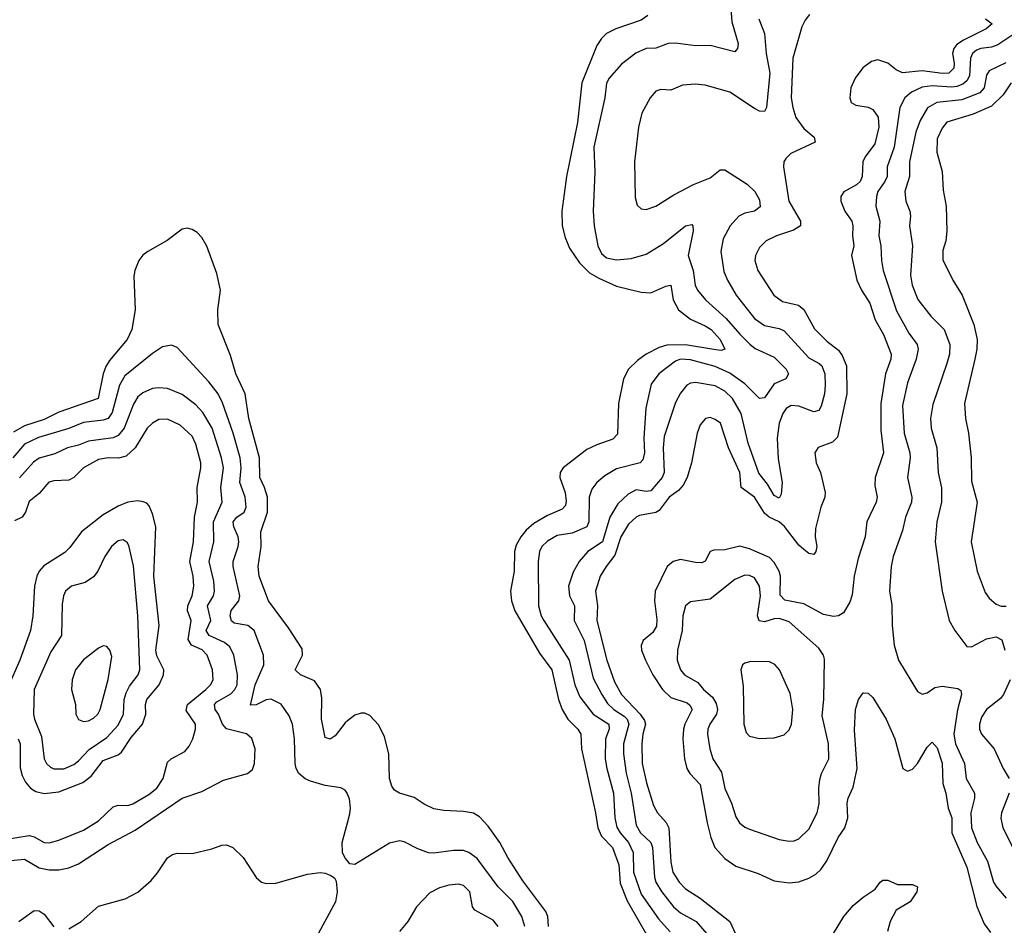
# Model space of a CAD drawing. Header units: inches. Extents: x 1649636 to 1815363, y 506543 to 641975.
# Tile 302 of 656: x 1678671 to 1682662, y 622175 to 625846. Entities that reach past the tile are written whole.
import ezdxf

# ---------------------------------------------------------------- set-up
doc = ezdxf.new("R2010")
doc.units = ezdxf.units.IN
doc.header["$MEASUREMENT"] = 0
doc.layers.add('B6672', color=7, linetype='Continuous')
doc.layers.add('B6682', color=7, linetype='Continuous')

msp = doc.modelspace()

# ---------------------------------------------------------------- linework, layer by layer
at = {"layer": 'B6672', "color": 5}
for points, elevation in [([(1680000, 623003.7), (1679990, 622995.9), (1679950, 622942.2), (1679930, 622928.7), (1679910, 622936.2), (1679894.5, 623010), (1679895.2, 623095.2), (1679889.8, 623130), (1679866.3, 623166.3), (1679809.6, 623190), (1679787.2, 623210), (1679816.8, 623270), (1679815.7, 623295.7), (1679760.8, 623380.8), (1679680.3, 623490), (1679641.6, 623590), (1679638.2, 623630), (1679650.4, 623710.4), (1679648.6, 623770), (1679676.1, 623850), (1679675.6, 623910), (1679663.7, 623950), (1679644.1, 623990), (1679643.2, 624070), (1679600.1, 624230), (1679584.4, 624330), (1679546.9, 624410), (1679525.4, 624485.4), (1679475.4, 624610), (1679474.4, 624670), (1679485, 624750), (1679470, 624817), (1679430, 624927.8), (1679410, 624963), (1679390, 624983.1), (1679370, 624995.4), (1679350, 625000.5), (1679330, 624997.6), (1679269.3, 624950.7), (1679190, 624906.9), (1679170, 624891.2), (1679154.3, 624870), (1679138, 624830), (1679134, 624806), (1679139.2, 624670), (1679126.1, 624590), (1679107.1, 624550), (1679035.1, 624464.9), (1679020, 624440), (1679009.2, 624410.8), (1678989.2, 624310), (1678830, 624254.6), (1678770, 624225.6), (1678690, 624199.2), (1678645.7, 624174.3)], 520), ([(1680000, 622706.8), (1679998.7, 622710), (1679990, 622722), (1679972.3, 622732.3), (1679910, 622741.2), (1679850, 622759.2), (1679828.7, 622768.7), (1679802.9, 622790), (1679791.9, 622810), (1679787.3, 622830), (1679784.6, 622930), (1679777.2, 622990), (1679763.9, 623023.9), (1679730.9, 623070.9), (1679690, 623091.9), (1679670, 623089.2), (1679630, 623067.9), (1679606.8, 623066.8), (1679626.1, 623150), (1679660.9, 623230), (1679659.2, 623270), (1679621.3, 623370), (1679595.4, 623390), (1679540, 623400), (1679529.3, 623409.3), (1679524.9, 623430), (1679528.6, 623451.4), (1679559, 623490), (1679562.9, 623510), (1679535.9, 623630), (1679536.7, 623650), (1679556.7, 623710), (1679559.2, 623730), (1679556.7, 623750), (1679538.5, 623790), (1679536.2, 623810), (1679551, 623829), (1679580.7, 623850), (1679589, 623870), (1679585, 623910), (1679563, 623970), (1679568.6, 624030), (1679564.4, 624070), (1679536.5, 624170), (1679492.7, 624292.7), (1679475, 624330), (1679438.2, 624378.2), (1679310, 624517.7), (1679286.2, 624526.2), (1679250, 624520.3), (1679210, 624493.5), (1679097.8, 624402.2), (1679075.2, 624364.8), (1679045.9, 624254.1), (1679030, 624229.9), (1679010, 624222.6), (1678930, 624213.4), (1678870.6, 624189.4), (1678747.3, 624152.7), (1678690, 624124.8), (1678643.3, 624070)], 540), ([(1678590, 622433.6), (1678690, 622443.3), (1678750, 622408.1), (1678790, 622400.1), (1678830, 622400.1), (1678870, 622407.9), (1678910, 622424.2), (1679030, 622502.5), (1679139.4, 622560.6), (1679330, 622690.3), (1679410, 622717.4), (1679497.3, 622762.8), (1679595.1, 622790), (1679614.3, 622805.7), (1679622.3, 622830), (1679625.3, 622890), (1679612.5, 622932.5), (1679591, 622951), (1679510, 622971.1), (1679493.2, 622990), (1679477, 623030), (1679463, 623050), (1679460.2, 623070), (1679470, 623080.5), (1679526.3, 623113.7), (1679543.8, 623130), (1679553.2, 623150), (1679554.6, 623190), (1679538.8, 623270), (1679523.5, 623303.5), (1679501.3, 623321.3), (1679439.1, 623350), (1679426.9, 623370), (1679445.4, 623410), (1679432.6, 623470), (1679456.2, 623510), (1679461.1, 623530), (1679458, 623570), (1679438.8, 623650), (1679458.5, 623730), (1679457.1, 623810), (1679491.8, 623890), (1679486.4, 623950), (1679496.7, 624030), (1679489.5, 624070), (1679451.5, 624190), (1679414.1, 624254.1), (1679384.8, 624284.8), (1679330, 624326.4), (1679270, 624351.3), (1679233.9, 624353.9), (1679210, 624350.5), (1679170, 624333.9), (1679150, 624316.8), (1679132.2, 624287.8), (1679094.7, 624190), (1679070, 624159.9), (1679049.3, 624150.7), (1678950, 624137.9), (1678910, 624121.2), (1678865.2, 624110), (1678813.8, 624086.2), (1678750, 624068.3), (1678727.4, 624052.6), (1678670.7, 623989.3)], 560), ([(1678610, 622522.4), (1678710, 622539.3), (1678730, 622533.3), (1678770, 622510.6), (1678790, 622508.6), (1678830, 622519.2), (1678930, 622560.1), (1678990, 622598.5), (1679050, 622654.8), (1679070, 622661.6), (1679110, 622660.4), (1679130, 622666.9), (1679194.9, 622705.1), (1679227.3, 622730), (1679252.4, 622770), (1679270, 622835.6), (1679285, 622850), (1679340.3, 622879.7), (1679358.7, 622901.3), (1679373.2, 622930), (1679384.2, 622970), (1679383.7, 622990), (1679345.9, 623045.9), (1679350.8, 623070), (1679425.6, 623130), (1679444.5, 623150), (1679454.9, 623170), (1679453.2, 623210), (1679430.9, 623270), (1679411.4, 623291.4), (1679367.6, 623310), (1679353.4, 623333.4), (1679366.6, 623410), (1679351.7, 623450), (1679353.3, 623470), (1679370.3, 623510), (1679377.3, 623550), (1679374.1, 623590), (1679360.8, 623650), (1679375.7, 623730), (1679379.3, 623830), (1679391.6, 623890), (1679389.9, 623950), (1679406, 624030), (1679405, 624050), (1679385.4, 624125.4), (1679370, 624157.8), (1679322.2, 624202.2), (1679270, 624227.4), (1679235, 624225), (1679208.9, 624211.1), (1679188.4, 624190), (1679138.5, 624110), (1679103.2, 624076.8), (1679071.9, 624068.1), (1679030, 624069.9), (1678990, 624063.1), (1678930.2, 624030), (1678890, 623989.9), (1678870, 623979.5), (1678810, 623977.3), (1678789.3, 623970.7), (1678750, 623925), (1678710, 623892.5), (1678694.3, 623850), (1678681.1, 623830), (1678650, 623814.5)], 580), ([(1678665.1, 622930), (1678672.5, 622910), (1678672.7, 622812.7), (1678681.3, 622781.3), (1678694.8, 622754.8), (1678715.5, 622730), (1678736.5, 622716.5), (1678770, 622709.6), (1678830, 622716.2), (1678926.7, 622753.3), (1678960.8, 622779.2), (1679010, 622842.7), (1679070, 622866.3), (1679083.7, 622876.3), (1679123.5, 622936.5), (1679169.3, 622990.7), (1679182.7, 623030), (1679180.8, 623070), (1679186.4, 623090), (1679235.8, 623150), (1679254.5, 623190), (1679255.9, 623210), (1679227.1, 623267.1), (1679223.4, 623290), (1679236.5, 623390), (1679215.3, 623590), (1679223.4, 623790), (1679210, 623842.4), (1679195.6, 623875.6), (1679185.9, 623885.9), (1679171.9, 623891.9), (1679150, 623895), (1679109.2, 623890.8), (1679070, 623874.1), (1679010, 623838.6), (1678921.6, 623770), (1678873.8, 623706.2), (1678853.6, 623686.4), (1678768.4, 623631.6), (1678750.1, 623610), (1678740.4, 623590), (1678731.7, 623550), (1678724.1, 623430), (1678715, 623370), (1678671.1, 623250), (1678628.9, 623151.1)], 620), ([(1680000, 622435.4), (1679990, 622446.6), (1679979.7, 622470), (1679977.8, 622510), (1680000, 622590.5)], 540), ([(1678870, 622160.3), (1678920.5, 622190), (1678990, 622251.8), (1679098, 622282), (1679150, 622308.5), (1679204.2, 622355.8), (1679230, 622386.7), (1679270, 622448.7), (1679290, 622462.3), (1679310, 622466.5), (1679370, 622466), (1679450, 622484.6), (1679490, 622498.9), (1679510, 622500.3), (1679535.3, 622490), (1679577, 622450), (1679629, 622369), (1679651.3, 622350), (1679670, 622344.4), (1679710, 622345.3), (1679838.2, 622381.8), (1679888.7, 622388.7), (1679910, 622386.4), (1679930, 622378), (1679946.6, 622366.6), (1679953.8, 622353.8), (1679957.4, 622310), (1679951.6, 622270), (1679864.9, 622110)], 540), ([(1678667.8, 622190), (1678730, 622234.3), (1678750, 622233.7), (1678770, 622219.3), (1678810, 622168.9)], 540)]:
    msp.add_lwpolyline(points, dxfattribs=dict(at, elevation=elevation))
for points, elevation in [([(1679090, 623737.2), (1679070, 623733.5), (1679042.6, 623710), (1679015.6, 623670), (1678987.7, 623610), (1678970, 623587.2), (1678936, 623564), (1678880.4, 623550), (1678857.2, 623530), (1678848.7, 623510), (1678843.7, 623476.3), (1678840.1, 623350), (1678796.7, 623283.3), (1678729.5, 623130), (1678727.2, 623030), (1678730.7, 623010), (1678759.7, 622939.7), (1678770.1, 622850), (1678780.2, 622830), (1678795.7, 622815.7), (1678810, 622809), (1678850, 622808.7), (1678890, 622826.5), (1678910, 622841.2), (1678952.1, 622887.9), (1679023.8, 622936.2), (1679070, 622985.6), (1679091.7, 623030), (1679094.9, 623090), (1679102.4, 623117.6), (1679116.1, 623143.9), (1679151.7, 623190), (1679158.5, 623210), (1679149.4, 623430), (1679131.8, 623631.8), (1679114, 623714), (1679106.6, 623726.6)], 640), ([(1679010, 623307.3), (1678990, 623298.7), (1678930, 623250.8), (1678897.5, 623210), (1678883.5, 623170), (1678881.1, 623130), (1678896.9, 623070), (1678898, 623030), (1678910, 623008.7), (1678930, 623000.8), (1678950, 623003.5), (1678970, 623013.8), (1678987.2, 623030), (1678997.8, 623050), (1679030, 623170.6), (1679044.8, 623264.7), (1679036.9, 623290), (1679024.8, 623304.8)], 660)]:
    msp.add_lwpolyline(points, close=True, dxfattribs=dict(at, elevation=elevation))
at = {"layer": 'B6682', "color": 5}
for points, elevation in [([(1681553.6, 625890), (1681558.3, 625838.3), (1681584.1, 625750), (1681581.5, 625730), (1681570, 625715.8), (1681470, 625741.5), (1681410, 625740.9), (1681330, 625750.9), (1681299.1, 625750), (1681250, 625731.3), (1681210, 625729.2), (1681169.2, 625710.8), (1681110, 625666.2), (1681060.2, 625610), (1681050, 625589.3), (1681042.5, 625530), (1680998, 625330), (1681001.9, 625230), (1680995.6, 625070), (1680999.8, 625010), (1681014.4, 624930), (1681030, 624898), (1681050, 624881.2), (1681090, 624872.8), (1681150, 624877.7), (1681210, 624896.3), (1681280.8, 624939.2), (1681370, 625010.2), (1681395.5, 625015.5), (1681400.3, 625010), (1681401.4, 624990), (1681381.4, 624890), (1681401.1, 624830), (1681409.7, 624769.7), (1681418.2, 624750), (1681451, 624711), (1681535.5, 624635.5), (1681590, 624570.9), (1681630.9, 624530.9), (1681653, 624513), (1681730, 624477.6), (1681777.8, 624430), (1681787.1, 624410), (1681777, 624390), (1681730, 624369.8), (1681690, 624312.8), (1681670, 624310.7), (1681609.9, 624370), (1681550, 624412.7), (1681490, 624440.1), (1681390, 624467.2), (1681350, 624469.5), (1681330, 624462.5), (1681261.4, 624410), (1681231.3, 624368.7), (1681208.9, 624271.1), (1681201.5, 624150), (1681203.4, 624090), (1681197.7, 624062.3), (1681186.7, 624050), (1681090, 624026), (1681043, 623997), (1681010, 623969.8), (1680990, 623942.6), (1680979.3, 623910), (1680977.9, 623810), (1680970.4, 623789.6), (1680910, 623764.9), (1680850, 623755.3), (1680810, 623731.8), (1680788.3, 623710), (1680778.4, 623690), (1680772.3, 623650), (1680774.4, 623470), (1680784.5, 623430), (1680795.3, 623410), (1680898.5, 623250), (1680921.2, 623150), (1680941.3, 623101.3), (1680996.1, 623030), (1681058.9, 622990), (1681060.6, 622970), (1681045.2, 622930), (1681044.8, 622850), (1681050.5, 622810), (1681078.6, 622710), (1681083.5, 622610), (1681091.9, 622571.9), (1681104.7, 622550), (1681139, 622510), (1681157.8, 622470), (1681159.6, 622390), (1681190, 622301.5), (1681260.8, 622200.8), (1681308, 622148)], 540), ([(1681217.2, 625862.8), (1681190, 625844.5), (1681087.2, 625810), (1681050, 625790.6), (1681029.4, 625770.6), (1681010, 625741.4), (1680949.7, 625590), (1680932.5, 625430), (1680887, 625210), (1680868.9, 625070), (1680870.7, 625010), (1680882.7, 624962.7), (1680900.4, 624920.4), (1680940.9, 624860.9), (1680980.7, 624820.7), (1681018.1, 624798.1), (1681090, 624765.8), (1681190, 624741.2), (1681230, 624739.6), (1681290, 624766.3), (1681310.2, 624770.2), (1681319.4, 624710), (1681341.5, 624670), (1681390, 624632.3), (1681450, 624605.7), (1681473.6, 624590), (1681510.1, 624550), (1681530.1, 624509.9), (1681514.6, 624505.4), (1681492.4, 624507.6), (1681370, 624528.7), (1681293.7, 624526.3), (1681263.3, 624516.7), (1681210.2, 624490), (1681175, 624465), (1681138.5, 624430), (1681119, 624390), (1681098, 624290), (1681094.2, 624165.8), (1681074.8, 624145.2), (1681010, 624123), (1680970, 624103.2), (1680874.3, 624030), (1680861.8, 624010), (1680860.2, 623990), (1680882, 623930), (1680886.2, 623893.8), (1680883, 623877), (1680870, 623862), (1680810, 623836.2), (1680755.7, 623804.3), (1680723.6, 623776.4), (1680702.1, 623750), (1680684, 623716), (1680676.9, 623690), (1680674.9, 623610), (1680660.8, 623530), (1680664.4, 623490), (1680678.4, 623450), (1680778.6, 623278.6), (1680828.1, 623210), (1680855.6, 623090), (1680870.1, 623050), (1680893.4, 623010), (1680933.7, 622970), (1680946, 622950), (1680949.1, 622890), (1681005, 622630), (1681014, 622570), (1681030, 622536.6), (1681074.3, 622490), (1681099.7, 622419.7), (1681105.6, 622345.6), (1681133.4, 622273.4), (1681228.6, 622108.6)], 520), ([(1681667.5, 625850), (1681690.1, 625790), (1681697.4, 625710), (1681711.4, 625630), (1681697.9, 625490), (1681690, 625473.7), (1681670, 625475.9), (1681650, 625486.8), (1681550, 625552.7), (1681450, 625580.4), (1681410, 625585.1), (1681358.5, 625581.5), (1681310, 625561), (1681270, 625562.7), (1681250, 625556.4), (1681226.7, 625530), (1681192.7, 625467.3), (1681179.1, 625410), (1681163.9, 625270), (1681166.1, 625126.1), (1681174.6, 625094.6), (1681190, 625079.1), (1681210, 625077.1), (1681250, 625090.4), (1681323.1, 625136.9), (1681402.3, 625177.7), (1681470, 625205.8), (1681510, 625237.4), (1681530, 625237.8), (1681619.7, 625179.7), (1681651.2, 625150), (1681670, 625115.5), (1681672.2, 625087.8), (1681649.4, 625070.6), (1681610, 625062.2), (1681585.6, 625050), (1681551.7, 625010), (1681522.6, 624957.4), (1681513.5, 624906.5), (1681526.1, 624826.1), (1681540.8, 624790), (1681575.8, 624730), (1681650, 624634.5), (1681690, 624607), (1681750, 624594.2), (1681770, 624585.1), (1681870, 624474.8), (1681912.4, 624452.4), (1681922.5, 624442.5), (1681935.5, 624410), (1681935.6, 624364.4), (1681933, 624330), (1681920, 624280), (1681910, 624261.4), (1681890, 624255.9), (1681830, 624280.1), (1681798.1, 624281.9), (1681778.3, 624270), (1681764.8, 624250), (1681749.6, 624210), (1681741.7, 624150), (1681746.3, 624066.3), (1681762.1, 623970), (1681758, 623922), (1681750, 623906.9), (1681730, 623917.2), (1681702.8, 623962.8), (1681667.3, 624007.3), (1681624.1, 624130), (1681595.6, 624250), (1681560.2, 624310), (1681530, 624340.7), (1681490, 624361.8), (1681410, 624375.2), (1681390, 624373.1), (1681375.2, 624364.8), (1681350, 624332.1), (1681330, 624294), (1681284.1, 624155.9), (1681278.9, 624110), (1681283.1, 624010), (1681276, 623990), (1681230, 623936.1), (1681210, 623932.8), (1681170, 623939.9), (1681137.6, 623922.4), (1681096.4, 623883.6), (1681063.6, 623830), (1681034, 623730), (1680973.5, 623690), (1680938.5, 623650), (1680914.1, 623605.9), (1680895.3, 623550), (1680900.2, 623510), (1680919.8, 623470), (1680918.4, 623410), (1680959.1, 623330), (1680996.1, 623176.1), (1681030.5, 623110), (1681054.5, 623074.5), (1681080.1, 623050), (1681121.9, 623021.9), (1681133.4, 623010), (1681140.2, 622990), (1681118.1, 622910), (1681118.4, 622870), (1681129.2, 622790.8), (1681149.7, 622710), (1681170, 622580.3), (1681188.1, 622550), (1681228.9, 622510), (1681236.3, 622490), (1681244, 622370), (1681249.7, 622350), (1681272.1, 622312.1), (1681321.4, 622250), (1681350, 622225.5), (1681413.6, 622190), (1681464.4, 622130)], 560), ([(1681873.2, 625866.8), (1681855.5, 625844.5), (1681842.1, 625817.9), (1681804.5, 625690), (1681798.4, 625530), (1681804.7, 625490), (1681817.9, 625450), (1681850, 625405.7), (1681891.3, 625370), (1681895.3, 625350), (1681796.7, 625303.3), (1681776.4, 625283.6), (1681769.3, 625270), (1681767.2, 625250), (1681788.7, 625110), (1681836.3, 625030), (1681836.6, 625010), (1681807.6, 624992.4), (1681738.4, 624970), (1681696.5, 624950), (1681670, 624922.4), (1681653.6, 624890), (1681651.3, 624870), (1681662.8, 624830), (1681728.1, 624730), (1681763.9, 624703.9), (1681828.5, 624688.5), (1681850, 624671.1), (1681893.3, 624593.3), (1681943, 624543), (1681990, 624506), (1682005.1, 624485.1), (1682023.3, 624443.3), (1682024.1, 624330), (1681985.6, 624154.4), (1681966.3, 624133.7), (1681907.5, 624112.5), (1681894.7, 624090), (1681899.2, 624050), (1681917.2, 624010), (1681936.6, 623930), (1681934.5, 623910), (1681919, 623870), (1681897.2, 623782.8), (1681896, 623750), (1681902.6, 623710), (1681899, 623690), (1681890, 623677.6), (1681870, 623682.3), (1681850, 623698.1), (1681830, 623716.2), (1681771.7, 623791.7), (1681750, 623810.3), (1681709.7, 623829.7), (1681690, 623845.3), (1681649.4, 623910), (1681595.3, 623950), (1681590.3, 624010), (1681544.1, 624110), (1681511.6, 624210), (1681490, 624225.7), (1681470, 624233.1), (1681451.3, 624230), (1681430, 624203.6), (1681417.4, 624170), (1681393.7, 624050), (1681376.2, 623990), (1681361.1, 623958.9), (1681342.2, 623937.8), (1681304.2, 623910), (1681263.9, 623856.1), (1681250, 623848.6), (1681183.3, 623836.7), (1681170, 623829.9), (1681139, 623801), (1681107.3, 623750), (1681084.1, 623675.9), (1681048.1, 623630), (1681023.7, 623590), (1681005.3, 623530), (1681013.6, 623470), (1681010.1, 623410), (1681051, 623250), (1681081.9, 623161.9), (1681110.1, 623110), (1681185.6, 623030), (1681204.3, 623004.3), (1681208, 622990), (1681197, 622950), (1681192.7, 622910), (1681194.6, 622830), (1681212.5, 622752.5), (1681240.8, 622660.8), (1681256.6, 622630), (1681291.1, 622591.1), (1681302, 622570), (1681311.2, 622430), (1681319, 622390), (1681343.9, 622350), (1681370, 622322.7), (1681430, 622284.6), (1681550.4, 622190.4), (1681587.3, 622107.3)], 580), ([(1682586, 625850), (1682613.8, 625830), (1682588.4, 625810), (1682496.6, 625763.4), (1682470, 625745.4), (1682457.7, 625730), (1682452.6, 625710), (1682459.5, 625670), (1682458.1, 625650), (1682437.2, 625630), (1682411.3, 625628.7), (1682330, 625639.4), (1682250, 625630.7), (1682223.6, 625643.6), (1682190, 625670.4), (1682150, 625683.2), (1682123.5, 625676.5), (1682088.9, 625651.1), (1682058, 625610), (1682040.1, 625570), (1682035.8, 625530), (1682041.8, 625510), (1682060.2, 625500.2), (1682110, 625491.2), (1682130, 625482.2), (1682150.7, 625450.7), (1682153.6, 625410), (1682137, 625343), (1682098.4, 625290), (1682088.9, 625270), (1682086.7, 625210), (1682078.3, 625190), (1682063.5, 625176.5), (1682011.8, 625148.2), (1681999.8, 625130), (1681999.1, 625110), (1682016.2, 625070), (1682044, 625030), (1682048.8, 625010), (1682047.2, 624970), (1682052.3, 624930), (1682043.2, 624890), (1682064.1, 624790), (1682083.5, 624750), (1682117.5, 624697.5), (1682139.1, 624630), (1682173.2, 624570), (1682203.1, 624490), (1682202.6, 624470), (1682181.2, 624410), (1682162.4, 624290), (1682162.5, 624182.5), (1682172.3, 624090), (1682139.2, 623990), (1682137.7, 623957.7), (1682147.2, 623910), (1682142.3, 623890), (1682105.3, 623810), (1682099, 623750), (1682070, 623662), (1682054.4, 623590), (1682045.5, 623514.5), (1682035.8, 623484.2), (1682010, 623442), (1681990.7, 623429.3), (1681970, 623426.4), (1681930, 623435), (1681850, 623477.7), (1681772.9, 623492.9), (1681753.7, 623513.7), (1681755.1, 623590), (1681750.3, 623610), (1681730, 623645), (1681710, 623665.9), (1681630, 623701), (1681590, 623712.2), (1681530, 623697), (1681484.7, 623695.3), (1681470, 623689.6), (1681450, 623651.5), (1681435.9, 623644.1), (1681410, 623645), (1681350, 623657.9), (1681319.5, 623650), (1681295.5, 623630), (1681246.7, 623530), (1681244.1, 623490), (1681254.3, 623414.3), (1681252.4, 623387.6), (1681237.6, 623362.4), (1681197.8, 623330), (1681190.9, 623309.1), (1681192.1, 623290), (1681207.8, 623250), (1681238, 623190), (1681276.8, 623130), (1681310, 623098.4), (1681376.2, 623076.2), (1681387.6, 623067.6), (1681396.9, 623050), (1681367.2, 622990), (1681362, 622970), (1681359.6, 622930), (1681365.8, 622850), (1681376, 622810), (1681387.5, 622790), (1681430, 622746), (1681458.2, 622590), (1681472.1, 622530), (1681488.7, 622490), (1681530, 622445.8), (1681574.2, 622414.2), (1681664.9, 622384.9), (1681730, 622355.3), (1681790, 622346.5), (1681830, 622351), (1681870, 622365.4), (1681897.8, 622382.2), (1681918.6, 622401.4), (1681943.6, 622436.4), (1681988.3, 622530), (1682015.8, 622570), (1682027.5, 622610), (1682025.3, 622670), (1682028.9, 622690), (1682050, 622735.3), (1682065.7, 622810), (1682054.6, 622965.4), (1682059.7, 623050), (1682071.6, 623090), (1682090, 623117.1), (1682110, 623115.3), (1682130, 623098.9), (1682183.8, 623010), (1682218.6, 622930), (1682250.6, 622810), (1682270, 622799.5), (1682290, 622807.8), (1682310, 622830.3), (1682350, 622896.5), (1682370, 622917.4), (1682390, 622893.8), (1682410, 622832.2), (1682412.6, 622750), (1682425.8, 622710), (1682434.6, 622650), (1682450.1, 622610.1), (1682450.1, 622550), (1682510.7, 622410.7), (1682551.5, 622251.5), (1682580.6, 622180.6), (1682605.9, 622145.9)], 620), ([(1682733.4, 625810), (1682635.9, 625744.1), (1682610, 625735.6), (1682567.7, 625730), (1682550, 625723.2), (1682533.6, 625710), (1682525.3, 625690), (1682521.8, 625618.2), (1682510, 625597.9), (1682494.4, 625585.6), (1682470, 625575.7), (1682450, 625573.2), (1682370, 625578.5), (1682330, 625572.9), (1682286.8, 625553.2), (1682258.6, 625530), (1682239, 625490), (1682215.6, 625330), (1682187.8, 625250), (1682186.9, 625210), (1682178.6, 625190), (1682150.1, 625150), (1682144.2, 625130), (1682141.2, 625090), (1682158, 625030), (1682153.5, 624970), (1682161.7, 624930), (1682164.5, 624870), (1682171.6, 624830), (1682225.4, 624665.4), (1682275.1, 624575.1), (1682308.8, 624530), (1682312.8, 624510), (1682305, 624470), (1682270, 624373.6), (1682250, 624282), (1682256.9, 624170), (1682279.6, 624090), (1682280.9, 624070), (1682269.5, 623990), (1682287.6, 623910), (1682285.9, 623890), (1682261.6, 623830), (1682250, 623775.1), (1682212.1, 623670), (1682204.1, 623630), (1682197.6, 623530), (1682206.6, 623473.4), (1682207.6, 623390), (1682216, 623310), (1682234, 623250), (1682310, 623122.4), (1682330, 623112), (1682350, 623117.4), (1682380.9, 623139.1), (1682410, 623144.1), (1682474.5, 623134.5), (1682486.5, 623126.5), (1682488.3, 623110), (1682472.2, 623047.8), (1682457.7, 622950), (1682464.6, 622910), (1682501.4, 622830), (1682508.3, 622770), (1682541.6, 622710), (1682541, 622690), (1682526.9, 622630), (1682529.7, 622570), (1682552, 622510), (1682594, 622434), (1682619.2, 622350), (1682630.1, 622330), (1682670, 622284.1)], 640), ([(1682668.8, 625671.2), (1682601.2, 625638.8), (1682590, 625621.3), (1682580.5, 625570), (1682562.6, 625550), (1682490, 625522), (1682388.9, 625511.1), (1682351, 625489), (1682321.7, 625438.3), (1682304.3, 625390), (1682278.5, 625270), (1682277.7, 625210), (1682259.3, 625150), (1682263.1, 625110), (1682279.8, 625070), (1682282.1, 625050), (1682277.9, 625010), (1682290.7, 624930), (1682282, 624810), (1682289, 624770), (1682311.4, 624711.4), (1682364.6, 624644.6), (1682418, 624590), (1682441.2, 624530), (1682439.8, 624490), (1682430, 624452), (1682373.2, 624286.8), (1682362.6, 624230), (1682365.7, 624190), (1682389.5, 624110), (1682394.3, 624010), (1682408.4, 623948.4), (1682408.3, 623890), (1682388.9, 623810), (1682382.4, 623730), (1682410.2, 623530), (1682438.6, 623410), (1682462, 623370), (1682510, 623305.3), (1682530, 623303.2), (1682590, 623336.3), (1682630, 623344.3), (1682652.3, 623332.3), (1682663.9, 623290)], 660), ([(1682690.1, 625590), (1682658.4, 625541.6), (1682610, 625495.6), (1682536.8, 625463.2), (1682429.2, 625430.8), (1682410, 625406.9), (1682390, 625362.7), (1682389.5, 625309.5), (1682410.9, 625230.9), (1682415.2, 625155.2), (1682426.8, 625090), (1682429.4, 624989.4), (1682424.8, 624950), (1682413.7, 624910), (1682413.1, 624873.1), (1682454, 624790), (1682491.2, 624730), (1682539.3, 624610), (1682552.3, 624550), (1682551.3, 624510), (1682543.4, 624470), (1682500.8, 624290), (1682505.2, 624230), (1682517.8, 624170), (1682527.9, 624070), (1682530, 623976), (1682552.7, 623890), (1682527.5, 623730), (1682551.8, 623610), (1682584.3, 623524.3), (1682600.9, 623500.9), (1682630, 623476.1), (1682650, 623468.4), (1682670, 623467.9)], 680), ([(1682685.5, 623170), (1682659.8, 623110), (1682646.3, 623093.7), (1682590.7, 623049.3), (1682570, 623018), (1682561.7, 622990), (1682562.5, 622970), (1682570.2, 622950), (1682621.7, 622890), (1682658.2, 622810), (1682682.2, 622770)], 660), ([(1680814.4, 622170), (1680811.3, 622210), (1680803.2, 622230), (1680710, 622355), (1680649.9, 622450), (1680618, 622510), (1680570, 622577.2), (1680534.6, 622614.6), (1680510, 622628.9), (1680470, 622636), (1680390, 622639.4), (1680350, 622647.3), (1680310, 622665.5), (1680270, 622692.2), (1680210.6, 622710.6), (1680190, 622722.2), (1680179.2, 622739.2), (1680169.9, 622769.9), (1680167.9, 622870), (1680150, 622938.4), (1680126.5, 622986.5), (1680090, 623025.7), (1680070, 623034.5), (1680054.8, 623034.8), (1680030, 623027), (1680000, 623003.7)], 520), ([(1680000, 622590.5), (1680010, 622626.8), (1680011.8, 622650), (1680007.6, 622687.6), (1680000, 622706.8)], 540), ([(1682682, 622710), (1682651, 622630), (1682648.7, 622608.7), (1682656.2, 622570), (1682717.7, 622450)], 660), ([(1680718.5, 622170), (1680706, 622210), (1680670, 622271.1), (1680610.7, 622330), (1680525.1, 622445.1), (1680492, 622470), (1680470, 622477.4), (1680430, 622478.1), (1680350, 622466.4), (1680328.8, 622468.8), (1680284.9, 622484.9), (1680230, 622513.5), (1680210, 622517.6), (1680170, 622507.4), (1680030, 622421.3), (1680010, 622424.2), (1680000, 622435.4)], 540), ([(1680610, 622169.6), (1680590, 622195.1), (1680516.2, 622236.2), (1680507.2, 622250), (1680495.8, 622310), (1680470, 622336.2), (1680450, 622341), (1680410, 622337.7), (1680373.1, 622326.9), (1680334, 622306), (1680279.6, 622250), (1680244, 622190), (1680211.1, 622148.9)], 560), ([(1681970, 622141.7), (1682011.6, 622210), (1682050, 622254.6), (1682090, 622288.8), (1682139.3, 622320.7), (1682159.5, 622350), (1682170, 622357.6), (1682190, 622358), (1682230, 622339.5), (1682290, 622340.5), (1682310.4, 622330), (1682308.2, 622310), (1682280.3, 622270), (1682224.4, 622235.6), (1682199.3, 622190), (1682188.6, 622150)], 580)]:
    msp.add_lwpolyline(points, dxfattribs=dict(at, elevation=elevation))
for points, elevation in [([(1681610, 623593.7), (1681570, 623577), (1681470, 623497.5), (1681390, 623486.4), (1681370.1, 623469.9), (1681359.8, 623430), (1681357, 623370), (1681338.1, 623290), (1681336.8, 623250), (1681350, 623210.3), (1681366.4, 623190), (1681419.6, 623159.6), (1681443, 623130), (1681479.4, 623099.4), (1681494.1, 623074.1), (1681499.3, 623050), (1681496.3, 623030), (1681468.2, 622990), (1681460.4, 622970), (1681459.5, 622950), (1681468.9, 622890), (1681480.8, 622850), (1681515.8, 622795.8), (1681529.7, 622729.7), (1681556.6, 622670), (1681574.5, 622614.5), (1681589.1, 622590), (1681610, 622572.8), (1681630, 622563.9), (1681750, 622522.6), (1681790, 622515.9), (1681810, 622517.6), (1681830, 622525.8), (1681870, 622564.2), (1681903.7, 622630), (1681911.8, 622668.3), (1681909.9, 622730), (1681914, 622766), (1681921.2, 622790), (1681951.5, 622850), (1681949.1, 622910.9), (1681923.9, 623023.9), (1681930.4, 623090), (1681933.8, 623253.8), (1681929.8, 623270), (1681910, 623298.5), (1681790, 623405.6), (1681750, 623419), (1681730, 623417.5), (1681690, 623405), (1681669.3, 623409.3), (1681661.6, 623430), (1681674.6, 623510), (1681670.3, 623550.3), (1681650, 623583.7), (1681630, 623592.9)], 640), ([(1681635.2, 623244.7), (1681610, 623237.6), (1681600.5, 623230), (1681594, 623210), (1681604, 623144), (1681606, 622990), (1681616.1, 622956.1), (1681630, 622941.3), (1681670, 622931.8), (1681730, 622934.3), (1681770, 622946.3), (1681790, 622966.7), (1681799.4, 622990), (1681805.3, 623050), (1681794.4, 623114.4), (1681751, 623210), (1681732.1, 623232.1), (1681710, 623243.1)], 660)]:
    msp.add_lwpolyline(points, close=True, dxfattribs=dict(at, elevation=elevation))

doc.saveas('drawing.dxf')
